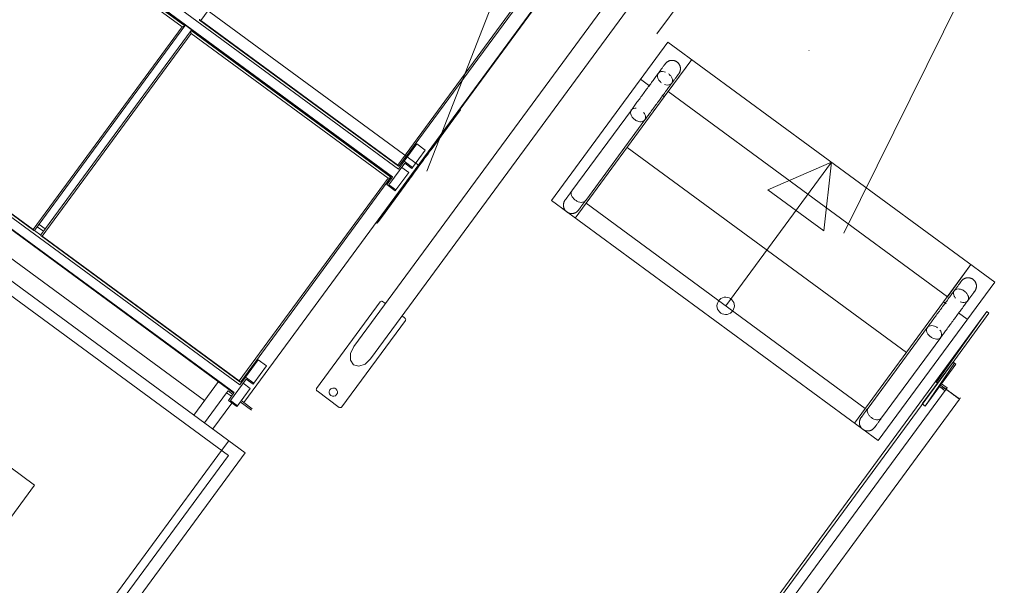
# Model space of a CAD drawing. Header units: metres. Extents: x 135583 to 135939, y 457896 to 458258.
# Tile 345 of 599: x 135800.24 to 135803.08, y 457928.42 to 457930.05. Entities that reach past the tile are written whole.
import ezdxf

# ---------------------------------------------------------------- set-up
doc = ezdxf.new("R2010")
doc.units = ezdxf.units.M
doc.linetypes.add('Hidden', pattern=[4, 2, -2])
doc.layers.add('NIEUWE INSTALLATIE', color=250, linetype='Continuous', lineweight=0)

msp = doc.modelspace()

# ---------------------------------------------------------------- linework, layer by layer
at = {"layer": 'NIEUWE INSTALLATIE', "linetype": 'Hidden'}
for p, q in [((135802.0802, 457930.0123), (135803.5603, 457932.027)), ((135802.0802, 457930.0123), (135803.5603, 457932.027)), ((135803.5061, 457931.2295), (135801.4097, 457926.9884)), ((135803.5061, 457931.2295), (135801.4097, 457926.9884)), ((135801.4165, 457929.6157), (135801.8377, 457930.6956)), ((135801.4165, 457929.6157), (135801.8377, 457930.6956)), ((135800.1506, 457930.5458), (135801.3923, 457929.6335)), ((135800.1506, 457930.5458), (135801.3923, 457929.6335)), ((135802.1124, 457929.9886), (135801.7761, 457929.5309)), ((135803.0553, 457929.2959), (135802.1124, 457929.9886)), ((135799.5543, 457929.7428), (135800.8438, 457928.7955)), ((135801.7761, 457929.5309), (135802.719, 457928.8381)), ((135802.719, 457928.8381), (135803.0553, 457929.2959)), ((135799.6399, 457929.1836), (135800.2846, 457928.71)), ((135800.8244, 457928.8097), (135800.8451, 457928.8379)), ((135800.8244, 457928.8097), (135800.8451, 457928.8379)), ((135799.8769, 457927.52), (135800.8244, 457928.8097)), ((135799.8769, 457927.52), (135800.8244, 457928.8097)), ((135799.8964, 457927.5061), (135800.8438, 457928.7955)), ((135800.2846, 457928.71), (135799.8109, 457928.0653))]:
    msp.add_line(p, q, dxfattribs=at)
at = {"layer": 'NIEUWE INSTALLATIE'}
for p, q in [((135800.8887, 457928.9479), (135802.3381, 457930.9207)), ((135801.1941, 457930.6366), (135800.7641, 457930.0514)), ((135800.1577, 457930.4864), (135801.3343, 457929.622)), ((135800.1405, 457930.463), (135801.3171, 457929.5985)), ((135800.1413, 457930.4641), (135801.3179, 457929.5997)), ((135800.1416, 457930.4505), (135800.7101, 457930.0328)), ((135800.7183, 457930.0355), (135800.1417, 457930.4592)), ((135802.1068, 457930.336), (135801.2058, 457929.1095)), ((135801.2544, 457929.0738), (135802.1554, 457930.3003)), ((135801.8708, 457930.2829), (135801.4991, 457929.777)), ((135801.3327, 457929.6337), (135801.7626, 457930.2189)), ((135801.3371, 457929.6312), (135801.7708, 457930.2216)), ((135800.7608, 457930.0523), (135801.3346, 457929.6308)), ((135800.7641, 457930.0514), (135801.3327, 457929.6337)), ((135800.7101, 457930.0328), (135800.2802, 457929.4476)), ((135800.2846, 457929.4451), (135800.7183, 457930.0355)), ((135800.7365, 457930.0222), (135800.3027, 457929.4318)), ((135800.7363, 457930.0136), (135800.3064, 457929.4284)), ((135801.3049, 457929.5959), (135800.7363, 457930.0136)), ((135801.3131, 457929.5986), (135800.7365, 457930.0222)), ((135802.5192, 457929.9642), (135802.5195, 457929.9639)), ((135802.1809, 457929.9383), (135802.1019, 457929.8308)), ((135802.1809, 457929.9383), (135802.1128, 457929.8456)), ((135802.06, 457929.8616), (135802.0334, 457929.8811)), ((135799.7, 457929.8634), (135800.8766, 457928.9989)), ((135799.7084, 457929.8663), (135800.2821, 457929.4448)), ((135800.2802, 457929.4476), (135799.7117, 457929.8653)), ((135802.1128, 457929.8456), (135802.9187, 457929.2535)), ((135799.6828, 457929.8399), (135800.8594, 457928.9755)), ((135799.6836, 457929.8411), (135800.8602, 457928.9767)), ((135802.1019, 457929.8308), (135801.8446, 457929.4805)), ((135802.1019, 457929.8308), (135802.0956, 457929.8355)), ((135800.8927, 457928.803), (135799.5469, 457929.7917)), ((135801.5132, 457929.7928), (135801.4941, 457929.7669)), ((135801.5132, 457929.7928), (135801.5108, 457929.7946)), ((135802.0067, 457929.7925), (135801.8353, 457929.5593)), ((135802.0069, 457929.7929), (135802.0067, 457929.7926)), ((135801.4941, 457929.7669), (135801.4288, 457929.678)), ((135801.4941, 457929.7669), (135801.4917, 457929.7687)), ((135801.5007, 457929.7758), (135801.4983, 457929.7776)), ((135801.8749, 457929.5316), (135802.0456, 457929.7639)), ((135799.6873, 457929.7531), (135800.7752, 457928.9538)), ((135800.7753, 457928.954), (135799.6874, 457929.7533)), ((135801.3876, 457929.6945), (135801.3508, 457929.6445)), ((135801.4272, 457929.6792), (135801.3555, 457929.5816)), ((135801.375, 457929.6267), (135801.4118, 457929.6767)), ((135801.4118, 457929.6767), (135801.3876, 457929.6945)), ((135801.4288, 457929.678), (135801.4264, 457929.6798)), ((135801.9944, 457929.6844), (135802.8003, 457929.0924)), ((135801.3343, 457929.622), (135801.3508, 457929.6445)), ((135801.3498, 457929.6486), (135801.3525, 457929.6467)), ((135801.3508, 457929.6445), (135801.375, 457929.6267)), ((135801.3578, 457929.6539), (135801.3552, 457929.6559)), ((135801.3592, 457929.6558), (135801.3565, 457929.6577)), ((135801.353, 457929.6389), (135801.3073, 457929.5768)), ((135801.3642, 457929.612), (135801.344, 457929.6268)), ((135801.3731, 457929.6241), (135801.353, 457929.6389)), ((135801.375, 457929.6267), (135801.3731, 457929.6241)), ((135802.2789, 457929.2272), (135802.5839, 457929.6422)), ((135802.5839, 457929.6422), (135802.4007, 457929.5619)), ((135802.5839, 457929.6422), (135802.5619, 457929.4435)), ((135800.875, 457929.0107), (135801.3049, 457929.5959)), ((135800.8793, 457929.0082), (135801.3131, 457929.5986)), ((135801.3014, 457929.5771), (135801.3174, 457929.599)), ((135801.3275, 457929.562), (135801.3642, 457929.612)), ((135801.3538, 457929.5758), (135801.2853, 457929.4826)), ((135801.3255, 457929.5594), (135801.3014, 457929.5771)), ((135801.3073, 457929.5768), (135801.3275, 457929.562)), ((135801.3275, 457929.562), (135801.3255, 457929.5594)), ((135801.3538, 457929.5758), (135801.3513, 457929.5776)), ((135801.3571, 457929.5804), (135801.3547, 457929.5822)), ((135802.5619, 457929.4435), (135802.4007, 457929.5619)), ((135801.876, 457929.5232), (135802.6819, 457928.9312)), ((135801.2853, 457929.4826), (135801.2828, 457929.4844)), ((135800.3025, 457929.4312), (135800.2841, 457929.4447)), ((135800.2924, 457929.4557), (135800.3105, 457929.4424)), ((135800.2974, 457929.4625), (135800.3155, 457929.4492)), ((135801.2704, 457929.4674), (135801.2728, 457929.4656)), ((135800.3031, 457929.4293), (135800.8768, 457929.0078)), ((135800.3064, 457929.4284), (135800.875, 457929.0107)), ((135802.9078, 457929.2387), (135802.9868, 457929.3462)), ((135802.9187, 457929.2535), (135802.9868, 457929.3462)), ((135801.0985, 457928.9885), (135801.282, 457929.2383)), ((135801.289, 457929.2394), (135801.297, 457929.2336)), ((135802.6505, 457928.8885), (135802.9078, 457929.2387)), ((135802.9078, 457929.2387), (135802.9155, 457929.2331)), ((135801.3455, 457929.1979), (135801.3535, 457929.192)), ((135802.8843, 457929.009), (135803.0323, 457929.2105)), ((135803.0323, 457929.2105), (135802.8872, 457929.0069)), ((135802.8907, 457929.0043), (135803.0387, 457929.2058)), ((135803.0388, 457929.2058), (135802.8907, 457929.0043)), ((135802.951, 457929.207), (135802.9763, 457929.1884)), ((135803.0387, 457929.2058), (135803.0323, 457929.2105)), ((135803.0323, 457929.2105), (135803.0388, 457929.2058)), ((135799.6399, 457929.1836), (135800.2846, 457928.71)), ((135800.2846, 457928.71), (135799.6399, 457929.1836)), ((135801.3546, 457929.1851), (135801.171, 457928.9352)), ((135802.8612, 457929.1654), (135802.6899, 457928.9322)), ((135802.7288, 457928.9036), (135802.8994, 457929.1358)), ((135802.8995, 457929.1359), (135802.8998, 457929.1363)), ((135800.9299, 457929.0715), (135800.8931, 457929.0215)), ((135800.9173, 457929.0037), (135800.954, 457929.0537)), ((135800.954, 457929.0537), (135800.9299, 457929.0715)), ((135802.9339, 457929.063), (135802.8463, 457928.9439)), ((135802.8544, 457928.9379), (135802.9394, 457929.0616)), ((135802.9432, 457929.0588), (135802.8544, 457928.9379)), ((135802.9394, 457929.0616), (135802.9339, 457929.063)), ((135802.9351, 457929.0647), (135802.9432, 457929.0588)), ((135800.8766, 457928.9989), (135800.8931, 457929.0215)), ((135800.8921, 457929.0256), (135800.8947, 457929.0237)), ((135800.8931, 457929.0215), (135800.9173, 457929.0037)), ((135800.9001, 457929.0309), (135800.8975, 457929.0328)), ((135800.9014, 457929.0328), (135800.8988, 457929.0347)), ((135802.8843, 457929.009), (135800.3384, 457925.5437)), ((135800.3448, 457925.539), (135802.8907, 457929.0043)), ((135800.8154, 457929.0085), (135800.7444, 457928.9119)), ((135800.8953, 457929.0159), (135800.8496, 457928.9538)), ((135800.9065, 457928.989), (135800.8863, 457929.0038)), ((135800.9154, 457929.0011), (135800.8953, 457929.0159)), ((135800.9173, 457929.0037), (135800.9154, 457929.0011)), ((135802.8843, 457929.009), (135802.8907, 457929.0043)), ((135802.8907, 457929.0043), (135802.8843, 457929.009)), ((135802.8872, 457929.0069), (135802.8907, 457929.0043)), ((135802.8907, 457929.0043), (135802.8907, 457929.0043)), ((135802.8958, 457928.9943), (135802.9018, 457929.0024)), ((135802.9122, 457928.9823), (135802.8958, 457928.9943)), ((135802.8988, 457928.9984), (135802.8972, 457928.9938)), ((135802.8972, 457928.9938), (135802.9122, 457928.9876)), ((135802.9149, 457928.9865), (135802.8988, 457928.9984)), ((135802.9018, 457929.0024), (135802.9183, 457928.9903)), ((135802.9149, 457928.9865), (135800.369, 457925.5212)), ((135800.8387, 457928.9761), (135800.775, 457928.8894)), ((135800.8428, 457928.9816), (135800.8387, 457928.9761)), ((135800.8524, 457928.966), (135800.8387, 457928.9761)), ((135800.8565, 457928.9716), (135800.8428, 457928.9816)), ((135800.8437, 457928.9541), (135800.8597, 457928.976)), ((135800.8697, 457928.939), (135800.9065, 457928.989)), ((135801.164, 457928.9342), (135801.0996, 457928.9815)), ((135802.9122, 457928.9876), (135802.9149, 457928.9865)), ((135802.9149, 457928.9865), (135802.9156, 457928.986)), ((135802.9294, 457928.9759), (135802.9539, 457928.9579)), ((135802.9344, 457928.9722), (135802.9394, 457928.9685)), ((135800.408, 457925.4926), (135802.9539, 457928.9579)), ((135800.7992, 457928.8717), (135800.8541, 457928.9464)), ((135800.8678, 457928.9364), (135800.8437, 457928.9541)), ((135800.8496, 457928.9538), (135800.8697, 457928.939)), ((135800.8697, 457928.939), (135800.8678, 457928.9364)), ((135800.9102, 457928.9264), (135800.8779, 457928.9501)), ((135800.8887, 457928.9479), (135800.8806, 457928.9538)), ((135800.9129, 457928.9301), (135800.8887, 457928.9479)), ((135802.8463, 457928.9439), (135802.8544, 457928.9379)), ((135802.8544, 457928.9379), (135802.8463, 457928.9439)), ((135799.9039, 457927.4572), (135800.8927, 457928.803)), ((135800.2846, 457928.71), (135799.8109, 457928.0653)), ((135799.8109, 457928.0653), (135800.2846, 457928.71))]:
    msp.add_line(p, q, dxfattribs=at)
at = {"layer": 'NIEUWE INSTALLATIE', "flags": 128}
for points in [[(135802.1047, 457929.926), (135802.1053, 457929.9268), (135802.1059, 457929.9275), (135802.1066, 457929.9282), (135802.1072, 457929.9289), (135802.1079, 457929.9296), (135802.1087, 457929.9302), (135802.1094, 457929.9308), (135802.1102, 457929.9314), (135802.111, 457929.932), (135802.1118, 457929.9325), (135802.1127, 457929.9329), (135802.1135, 457929.9334), (135802.1144, 457929.9338), (135802.1153, 457929.9342), (135802.1162, 457929.9345), (135802.1171, 457929.9348), (135802.118, 457929.9351), (135802.119, 457929.9353), (135802.1199, 457929.9355), (135802.1209, 457929.9356), (135802.1218, 457929.9358), (135802.1228, 457929.9358), (135802.1238, 457929.9359), (135802.1247, 457929.9359), (135802.1257, 457929.9358), (135802.1267, 457929.9357), (135802.1276, 457929.9356), (135802.1286, 457929.9355), (135802.1295, 457929.9353), (135802.1305, 457929.935), (135802.1314, 457929.9348), (135802.1323, 457929.9345), (135802.1332, 457929.9341), (135802.1341, 457929.9337), (135802.135, 457929.9333), (135802.1358, 457929.9329), (135802.1367, 457929.9324), (135802.1375, 457929.9319), (135802.1383, 457929.9313), (135802.1385, 457929.9312)], [(135802.1385, 457929.9312), (135802.1392, 457929.9306), (135802.14, 457929.93), (135802.1407, 457929.9293), (135802.1414, 457929.9287), (135802.1421, 457929.928), (135802.1427, 457929.9272), (135802.1433, 457929.9265), (135802.1439, 457929.9257), (135802.1444, 457929.9249), (135802.1449, 457929.9241), (135802.1454, 457929.9232), (135802.1458, 457929.9224), (135802.1463, 457929.9215), (135802.1466, 457929.9206), (135802.147, 457929.9197), (135802.1473, 457929.9188), (135802.1475, 457929.9179), (135802.1478, 457929.9169), (135802.148, 457929.916), (135802.1481, 457929.915), (135802.1482, 457929.9141), (135802.1483, 457929.9131), (135802.1483, 457929.9121), (135802.1483, 457929.9112), (135802.1483, 457929.9102), (135802.1482, 457929.9092), (135802.1481, 457929.9083), (135802.1479, 457929.9073), (135802.1477, 457929.9064), (135802.1475, 457929.9054), (135802.1472, 457929.9045), (135802.1469, 457929.9036), (135802.1466, 457929.9027), (135802.1462, 457929.9018), (135802.1458, 457929.9009), (135802.1453, 457929.9001), (135802.1449, 457929.8992), (135802.1443, 457929.8984), (135802.1438, 457929.8976), (135802.1436, 457929.8974)], [(135802.1047, 457929.926), (135802.1047, 457929.926), (135802.1045, 457929.9258), (135802.1043, 457929.9254), (135802.104, 457929.925), (135802.1035, 457929.9244), (135802.103, 457929.9237), (135802.1024, 457929.9229), (135802.1017, 457929.9219), (135802.1009, 457929.9208), (135802.1, 457929.9197), (135802.0991, 457929.9183), (135802.098, 457929.9169), (135802.0969, 457929.9154), (135802.0957, 457929.9137), (135802.0944, 457929.9119), (135802.093, 457929.9101), (135802.0915, 457929.9081), (135802.09, 457929.906), (135802.0884, 457929.9038), (135802.0868, 457929.9016), (135802.085, 457929.8992), (135802.0832, 457929.8968), (135802.0814, 457929.8942), (135802.0795, 457929.8916), (135802.0775, 457929.889), (135802.0755, 457929.8862), (135802.0734, 457929.8834), (135802.0713, 457929.8805), (135802.0692, 457929.8776), (135802.067, 457929.8746), (135802.0647, 457929.8716), (135802.0625, 457929.8685), (135802.0602, 457929.8654), (135802.0579, 457929.8623), (135802.0556, 457929.8591), (135802.0532, 457929.8559), (135802.0509, 457929.8527), (135802.0485, 457929.8495), (135802.0461, 457929.8463), (135802.0438, 457929.8431), (135802.0414, 457929.8399), (135802.0391, 457929.8366), (135802.0367, 457929.8334), (135802.0344, 457929.8303), (135802.0321, 457929.8271), (135802.0298, 457929.824), (135802.0275, 457929.8209), (135802.0253, 457929.8179), (135802.023, 457929.8148), (135802.0209, 457929.8119), (135802.0187, 457929.809), (135802.0166, 457929.8061), (135802.0146, 457929.8034), (135802.0126, 457929.8006), (135802.0107, 457929.798), (135802.0088, 457929.7954), (135802.007, 457929.7929), (135802.0067, 457929.7925)], [(135802.1009, 457929.9209), (135802.1014, 457929.9215), (135802.1022, 457929.9225), (135802.1028, 457929.9234), (135802.1034, 457929.9242), (135802.1038, 457929.9248), (135802.1042, 457929.9253), (135802.1044, 457929.9257), (135802.1046, 457929.9259), (135802.1047, 457929.926)], [(135802.0456, 457929.7639), (135802.0474, 457929.7664), (135802.0493, 457929.769), (135802.0512, 457929.7716), (135802.0532, 457929.7743), (135802.0552, 457929.7771), (135802.0573, 457929.7799), (135802.0594, 457929.7828), (135802.0616, 457929.7858), (135802.0638, 457929.7888), (135802.066, 457929.7918), (135802.0683, 457929.7949), (135802.0706, 457929.798), (135802.0729, 457929.8012), (135802.0753, 457929.8043), (135802.0776, 457929.8075), (135802.08, 457929.8107), (135802.0823, 457929.8139), (135802.0847, 457929.8172), (135802.0871, 457929.8204), (135802.0894, 457929.8236), (135802.0918, 457929.8268), (135802.0941, 457929.83), (135802.0964, 457929.8332), (135802.0988, 457929.8363), (135802.101, 457929.8394), (135802.1033, 457929.8425), (135802.1055, 457929.8455), (135802.1077, 457929.8485), (135802.1099, 457929.8515), (135802.112, 457929.8543), (135802.1141, 457929.8572), (135802.1161, 457929.8599), (135802.1181, 457929.8626), (135802.12, 457929.8652), (135802.1219, 457929.8678), (135802.1237, 457929.8702), (135802.1254, 457929.8726), (135802.1271, 457929.8749), (135802.1287, 457929.8771), (135802.1302, 457929.8792), (135802.1317, 457929.8812), (135802.1331, 457929.883), (135802.1344, 457929.8848), (135802.1356, 457929.8865), (135802.1368, 457929.8881), (135802.1378, 457929.8895), (135802.1388, 457929.8908), (135802.1397, 457929.8921), (135802.1405, 457929.8932), (135802.1412, 457929.8941), (135802.1419, 457929.895), (135802.1424, 457929.8957), (135802.1428, 457929.8963), (135802.1432, 457929.8968), (135802.1434, 457929.8971), (135802.1436, 457929.8973), (135802.1436, 457929.8974)], [(135802.1436, 457929.8974), (135802.1436, 457929.8974), (135802.1435, 457929.8972), (135802.1432, 457929.8968), (135802.1429, 457929.8964), (135802.1425, 457929.8958), (135802.1419, 457929.8951), (135802.1413, 457929.8943), (135802.1406, 457929.8933), (135802.1398, 457929.8923), (135802.1397, 457929.8921)], [(135801.8352, 457929.5592), (135801.8339, 457929.5574), (135801.8322, 457929.5551), (135801.8306, 457929.5529), (135801.829, 457929.5508), (135801.8275, 457929.5487), (135801.8261, 457929.5468), (135801.8248, 457929.545), (135801.8236, 457929.5433), (135801.8224, 457929.5417), (135801.8213, 457929.5403), (135801.8203, 457929.5389), (135801.8194, 457929.5377), (135801.8186, 457929.5365), (135801.8178, 457929.5355), (135801.8172, 457929.5347), (135801.8166, 457929.5339), (135801.8162, 457929.5333), (135801.8158, 457929.5328), (135801.8156, 457929.5324), (135801.8154, 457929.5322), (135801.8153, 457929.5321)], [(135801.8193, 457929.4992), (135801.8189, 457929.4995), (135801.8182, 457929.5001), (135801.8175, 457929.5008), (135801.8169, 457929.5015), (135801.8162, 457929.5023), (135801.8156, 457929.503), (135801.8151, 457929.5038), (135801.8145, 457929.5046), (135801.814, 457929.5054), (135801.8135, 457929.5062), (135801.8131, 457929.5071), (135801.8127, 457929.508), (135801.8123, 457929.5089), (135801.812, 457929.5098), (135801.8117, 457929.5107), (135801.8114, 457929.5116), (135801.8112, 457929.5126), (135801.811, 457929.5135), (135801.8108, 457929.5145), (135801.8107, 457929.5154), (135801.8106, 457929.5164), (135801.8106, 457929.5173), (135801.8106, 457929.5183), (135801.8106, 457929.5193), (135801.8107, 457929.5202), (135801.8108, 457929.5212), (135801.811, 457929.5221), (135801.8112, 457929.5231), (135801.8114, 457929.524), (135801.8117, 457929.525), (135801.812, 457929.5259), (135801.8123, 457929.5268), (135801.8127, 457929.5277), (135801.8131, 457929.5285), (135801.8136, 457929.5294), (135801.8141, 457929.5302), (135801.8146, 457929.5311), (135801.8151, 457929.5318), (135801.8153, 457929.5321)], [(135801.8153, 457929.5321), (135801.8153, 457929.5321), (135801.8155, 457929.5323), (135801.8157, 457929.5326), (135801.816, 457929.5331), (135801.8165, 457929.5337), (135801.817, 457929.5344), (135801.8176, 457929.5352), (135801.8183, 457929.5361), (135801.8191, 457929.5372), (135801.8194, 457929.5376)], [(135801.8542, 457929.5035), (135801.8543, 457929.5035), (135801.8544, 457929.5037), (135801.8546, 457929.504), (135801.855, 457929.5045), (135801.8554, 457929.5051), (135801.8559, 457929.5058), (135801.8565, 457929.5066), (135801.8572, 457929.5076), (135801.858, 457929.5086), (135801.8589, 457929.5098), (135801.8598, 457929.5111), (135801.8609, 457929.5126), (135801.862, 457929.5141), (135801.8633, 457929.5158), (135801.8645, 457929.5175), (135801.8659, 457929.5194), (135801.8674, 457929.5214), (135801.8689, 457929.5235), (135801.8705, 457929.5256), (135801.8722, 457929.5279), (135801.8739, 457929.5303), (135801.8746, 457929.5312)], [(135801.8542, 457929.5035), (135801.8536, 457929.5027), (135801.853, 457929.502), (135801.8524, 457929.5012), (135801.8517, 457929.5005), (135801.851, 457929.4999), (135801.8503, 457929.4992), (135801.8495, 457929.4986), (135801.8487, 457929.4981), (135801.8479, 457929.4975), (135801.8471, 457929.497), (135801.8463, 457929.4965), (135801.8454, 457929.4961), (135801.8445, 457929.4957), (135801.8436, 457929.4953), (135801.8427, 457929.495), (135801.8418, 457929.4947), (135801.8409, 457929.4944), (135801.8399, 457929.4942), (135801.839, 457929.494), (135801.838, 457929.4938), (135801.8371, 457929.4937), (135801.8361, 457929.4936), (135801.8352, 457929.4936), (135801.8342, 457929.4936), (135801.8332, 457929.4937), (135801.8323, 457929.4937), (135801.8313, 457929.4939), (135801.8304, 457929.494), (135801.8294, 457929.4942), (135801.8285, 457929.4944), (135801.8275, 457929.4947), (135801.8266, 457929.495), (135801.8257, 457929.4954), (135801.8248, 457929.4957), (135801.824, 457929.4961), (135801.8231, 457929.4966), (135801.8223, 457929.4971), (135801.8217, 457929.4975)], [(135801.858, 457929.5086), (135801.8573, 457929.5077), (135801.8566, 457929.5067), (135801.856, 457929.5059), (135801.8555, 457929.5052), (135801.855, 457929.5046), (135801.8547, 457929.5041), (135801.8544, 457929.5038), (135801.8543, 457929.5035), (135801.8542, 457929.5035)], [(135802.959, 457929.2984), (135802.9595, 457929.2992), (135802.9602, 457929.2999), (135802.9608, 457929.3006), (135802.9615, 457929.3013), (135802.9622, 457929.302), (135802.9629, 457929.3026), (135802.9637, 457929.3032), (135802.9644, 457929.3038), (135802.9652, 457929.3044), (135802.9661, 457929.3049), (135802.9669, 457929.3053), (135802.9678, 457929.3058), (135802.9686, 457929.3062), (135802.9695, 457929.3066), (135802.9704, 457929.3069), (135802.9713, 457929.3072), (135802.9723, 457929.3075), (135802.9732, 457929.3077), (135802.9742, 457929.3079), (135802.9751, 457929.308), (135802.9761, 457929.3082), (135802.977, 457929.3082), (135802.978, 457929.3083), (135802.979, 457929.3083), (135802.9799, 457929.3082), (135802.9809, 457929.3081), (135802.9819, 457929.308), (135802.9828, 457929.3079), (135802.9838, 457929.3077), (135802.9847, 457929.3074), (135802.9856, 457929.3072), (135802.9865, 457929.3069), (135802.9874, 457929.3065), (135802.9883, 457929.3061), (135802.9892, 457929.3057), (135802.9901, 457929.3053), (135802.9909, 457929.3048), (135802.9917, 457929.3043), (135802.9925, 457929.3037), (135802.9927, 457929.3036)], [(135802.9927, 457929.3036), (135802.9935, 457929.303), (135802.9942, 457929.3024), (135802.9949, 457929.3017), (135802.9956, 457929.3011), (135802.9963, 457929.3004), (135802.9969, 457929.2996), (135802.9975, 457929.2989), (135802.9981, 457929.2981), (135802.9987, 457929.2973), (135802.9992, 457929.2965), (135802.9996, 457929.2956), (135803.0001, 457929.2948), (135803.0005, 457929.2939), (135803.0009, 457929.293), (135803.0012, 457929.2921), (135803.0015, 457929.2912), (135803.0018, 457929.2903), (135803.002, 457929.2893), (135803.0022, 457929.2884), (135803.0023, 457929.2874), (135803.0025, 457929.2865), (135803.0025, 457929.2855), (135803.0026, 457929.2845), (135803.0026, 457929.2836), (135803.0025, 457929.2826), (135803.0024, 457929.2816), (135803.0023, 457929.2807), (135803.0022, 457929.2797), (135803.002, 457929.2788), (135803.0017, 457929.2778), (135803.0015, 457929.2769), (135803.0012, 457929.276), (135803.0008, 457929.2751), (135803.0004, 457929.2742), (135803, 457929.2733), (135802.9996, 457929.2725), (135802.9991, 457929.2716), (135802.9986, 457929.2708), (135802.998, 457929.27), (135802.9979, 457929.2698)], [(135802.959, 457929.2984), (135802.9589, 457929.2984), (135802.9588, 457929.2982), (135802.9585, 457929.2978), (135802.9582, 457929.2974), (135802.9578, 457929.2968), (135802.9573, 457929.2961), (135802.9567, 457929.2953), (135802.956, 457929.2943), (135802.9552, 457929.2933), (135802.9543, 457929.2921), (135802.9533, 457929.2907), (135802.9523, 457929.2893), (135802.9511, 457929.2878), (135802.9499, 457929.2861), (135802.9486, 457929.2843), (135802.9472, 457929.2825), (135802.9458, 457929.2805), (135802.9443, 457929.2784), (135802.9427, 457929.2762), (135802.941, 457929.274), (135802.9393, 457929.2716), (135802.9375, 457929.2692), (135802.9356, 457929.2667), (135802.9337, 457929.2641), (135802.9317, 457929.2614), (135802.9297, 457929.2586), (135802.9277, 457929.2558), (135802.9255, 457929.2529), (135802.9234, 457929.25), (135802.9212, 457929.247), (135802.919, 457929.244), (135802.9167, 457929.2409), (135802.9144, 457929.2378), (135802.9121, 457929.2347), (135802.9098, 457929.2315), (135802.9075, 457929.2283), (135802.9051, 457929.2251), (135802.9028, 457929.2219), (135802.9004, 457929.2187), (135802.898, 457929.2155), (135802.8957, 457929.2123), (135802.8933, 457929.209), (135802.8909, 457929.2059), (135802.8886, 457929.2027), (135802.8863, 457929.1995), (135802.884, 457929.1964), (135802.8817, 457929.1933), (135802.8795, 457929.1903), (135802.8773, 457929.1873), (135802.8751, 457929.1843), (135802.873, 457929.1814), (135802.8709, 457929.1785), (135802.8688, 457929.1758), (135802.8668, 457929.173), (135802.8649, 457929.1704), (135802.863, 457929.1678), (135802.8613, 457929.1654)], [(135802.9552, 457929.2933), (135802.9557, 457929.2939), (135802.9564, 457929.2949), (135802.957, 457929.2958), (135802.9576, 457929.2966), (135802.9581, 457929.2972), (135802.9584, 457929.2977), (135802.9587, 457929.2981), (135802.9589, 457929.2983), (135802.959, 457929.2984)], [(135802.8998, 457929.1364), (135802.9016, 457929.1388), (135802.9035, 457929.1414), (135802.9055, 457929.144), (135802.9074, 457929.1467), (135802.9095, 457929.1495), (135802.9116, 457929.1523), (135802.9137, 457929.1552), (135802.9159, 457929.1582), (135802.9181, 457929.1612), (135802.9203, 457929.1642), (135802.9226, 457929.1673), (135802.9248, 457929.1704), (135802.9272, 457929.1736), (135802.9295, 457929.1767), (135802.9318, 457929.1799), (135802.9342, 457929.1831), (135802.9366, 457929.1864), (135802.9389, 457929.1896), (135802.9413, 457929.1928), (135802.9437, 457929.196), (135802.946, 457929.1992), (135802.9484, 457929.2024), (135802.9507, 457929.2056), (135802.953, 457929.2087), (135802.9553, 457929.2118), (135802.9575, 457929.2149), (135802.9598, 457929.2179), (135802.962, 457929.2209), (135802.9641, 457929.2239), (135802.9662, 457929.2268), (135802.9683, 457929.2296), (135802.9703, 457929.2323), (135802.9723, 457929.235), (135802.9742, 457929.2376), (135802.9761, 457929.2402), (135802.9779, 457929.2426), (135802.9796, 457929.245), (135802.9813, 457929.2473), (135802.9829, 457929.2495), (135802.9845, 457929.2516), (135802.9859, 457929.2536), (135802.9873, 457929.2554), (135802.9886, 457929.2572), (135802.9899, 457929.2589), (135802.991, 457929.2605), (135802.9921, 457929.2619), (135802.9931, 457929.2633), (135802.9939, 457929.2645), (135802.9948, 457929.2656), (135802.9955, 457929.2665), (135802.9961, 457929.2674), (135802.9966, 457929.2681), (135802.9971, 457929.2687), (135802.9974, 457929.2692), (135802.9977, 457929.2695), (135802.9978, 457929.2697), (135802.9979, 457929.2698)], [(135802.9979, 457929.2698), (135802.9978, 457929.2698), (135802.9977, 457929.2696), (135802.9975, 457929.2692), (135802.9971, 457929.2688), (135802.9967, 457929.2682), (135802.9962, 457929.2675), (135802.9956, 457929.2667), (135802.9949, 457929.2657), (135802.9941, 457929.2647), (135802.994, 457929.2645)], [(135801.2048, 457929.0573), (135801.1961, 457929.0708), (135801.1964, 457929.0899), (135801.2058, 457929.1095)], [(135801.2544, 457929.0738), (135801.2385, 457929.059), (135801.2204, 457929.0529), (135801.2048, 457929.0573)], [(135802.6735, 457928.8716), (135802.6732, 457928.8719), (135802.6725, 457928.8726), (135802.6718, 457928.8732), (135802.6711, 457928.8739), (135802.6705, 457928.8747), (135802.6699, 457928.8754), (135802.6693, 457928.8762), (135802.6687, 457928.877), (135802.6682, 457928.8778), (135802.6678, 457928.8786), (135802.6673, 457928.8795), (135802.6669, 457928.8804), (135802.6665, 457928.8813), (135802.6662, 457928.8822), (135802.6659, 457928.8831), (135802.6656, 457928.884), (135802.6654, 457928.885), (135802.6652, 457928.8859), (135802.6651, 457928.8869), (135802.665, 457928.8878), (135802.6649, 457928.8888), (135802.6648, 457928.8898), (135802.6648, 457928.8907), (135802.6649, 457928.8917), (135802.665, 457928.8926), (135802.6651, 457928.8936), (135802.6652, 457928.8946), (135802.6654, 457928.8955), (135802.6657, 457928.8964), (135802.6659, 457928.8974), (135802.6662, 457928.8983), (135802.6666, 457928.8992), (135802.667, 457928.9001), (135802.6674, 457928.9009), (135802.6678, 457928.9018), (135802.6683, 457928.9026), (135802.6688, 457928.9035), (135802.6694, 457928.9043), (135802.6695, 457928.9045)], [(135802.6899, 457928.9322), (135802.6881, 457928.9298), (135802.6864, 457928.9275), (135802.6848, 457928.9253), (135802.6833, 457928.9232), (135802.6818, 457928.9211), (135802.6804, 457928.9192), (135802.679, 457928.9174), (135802.6778, 457928.9157), (135802.6766, 457928.9141), (135802.6755, 457928.9127), (135802.6746, 457928.9113), (135802.6736, 457928.9101), (135802.6728, 457928.9089), (135802.6721, 457928.9079), (135802.6714, 457928.9071), (135802.6709, 457928.9063), (135802.6704, 457928.9057), (135802.6701, 457928.9052), (135802.6698, 457928.9048), (135802.6696, 457928.9046), (135802.6695, 457928.9045)], [(135802.6695, 457928.9045), (135802.6696, 457928.9045), (135802.6697, 457928.9047), (135802.6699, 457928.905), (135802.6703, 457928.9055), (135802.6707, 457928.9061), (135802.6712, 457928.9068), (135802.6718, 457928.9076), (135802.6725, 457928.9086), (135802.6733, 457928.9096), (135802.6736, 457928.91)], [(135802.7084, 457928.8759), (135802.7085, 457928.8759), (135802.7086, 457928.8761), (135802.7089, 457928.8764), (135802.7092, 457928.8769), (135802.7096, 457928.8775), (135802.7101, 457928.8782), (135802.7108, 457928.879), (135802.7115, 457928.88), (135802.7122, 457928.881), (135802.7131, 457928.8822), (135802.7141, 457928.8835), (135802.7151, 457928.885), (135802.7163, 457928.8865), (135802.7175, 457928.8882), (135802.7188, 457928.8899), (135802.7202, 457928.8918), (135802.7216, 457928.8938), (135802.7231, 457928.8959), (135802.7247, 457928.898), (135802.7264, 457928.9003), (135802.7281, 457928.9027), (135802.7288, 457928.9036)], [(135802.7122, 457928.881), (135802.7116, 457928.8801), (135802.7109, 457928.8792), (135802.7102, 457928.8783), (135802.7097, 457928.8776), (135802.7093, 457928.877), (135802.7089, 457928.8765), (135802.7087, 457928.8762), (135802.7085, 457928.876), (135802.7084, 457928.8759)], [(135802.7288, 457928.9035), (135802.7284, 457928.9031), (135802.7282, 457928.9027)], [(135802.7084, 457928.8759), (135802.7079, 457928.8751), (135802.7072, 457928.8744), (135802.7066, 457928.8736), (135802.7059, 457928.8729), (135802.7052, 457928.8723), (135802.7045, 457928.8717), (135802.7037, 457928.871), (135802.703, 457928.8705), (135802.7022, 457928.8699), (135802.7013, 457928.8694), (135802.7005, 457928.8689), (135802.6996, 457928.8685), (135802.6988, 457928.8681), (135802.6979, 457928.8677), (135802.697, 457928.8674), (135802.6961, 457928.8671), (135802.6951, 457928.8668), (135802.6942, 457928.8666), (135802.6932, 457928.8664), (135802.6923, 457928.8662), (135802.6913, 457928.8661), (135802.6904, 457928.8661), (135802.6894, 457928.866), (135802.6884, 457928.866), (135802.6875, 457928.8661), (135802.6865, 457928.8661), (135802.6855, 457928.8663), (135802.6846, 457928.8664), (135802.6836, 457928.8666), (135802.6827, 457928.8668), (135802.6818, 457928.8671), (135802.6809, 457928.8674), (135802.68, 457928.8678), (135802.6791, 457928.8681), (135802.6782, 457928.8686), (135802.6773, 457928.869), (135802.6765, 457928.8695), (135802.6759, 457928.8699)]]:
    msp.add_lwpolyline(points, dxfattribs=at)
at = {"layer": 'NIEUWE INSTALLATIE'}
for centre, major_axis, ratio, start_param, end_param in [((135801.3946, 457929.6314), (0.0533, 0.0725), 0.000001, 4.058698, 6.283185), ((135801.3261, 457929.5381), (-0.0533, -0.0725), 0.000001, 5.585054, 11.336037), ((135801.2861, 457929.2354), (-0.00403, 0.00296), 1, 4.712389, 6.283185), ((135801.3505, 457929.188), (0.00119, 0.00486), 1, 4.319716, 5.890512), ((135801.1466, 457928.978), (-0.0107, -0.0055), 1, 3.605237, 6.74683), ((135801.1025, 457928.9856), (0.00071, 0.00495), 1, 1.079397, 2.650193), ((135801.1466, 457928.978), (-0.0055, 0.0107), 1, 2.034439, 5.176031), ((135802.9344, 457928.9722), (-0.0195, 0.0143), 0.000001, 5.330133, 6.283185), ((135801.167, 457928.9382), (-0.00076, 0.00494), 1, 2.356182, 3.926978)]:
    msp.add_ellipse(centre, major_axis=major_axis, ratio=ratio, start_param=start_param, end_param=end_param, dxfattribs=at)
for centre, major_axis, ratio in [((135802.2789, 457929.2272), (-0.0232, -0.0094), 1), ((135802.9344, 457928.9722), (-0.0195, 0.0143), 0.000001), ((135802.9344, 457928.9722), (-0.0195, 0.0143), 0.000001)]:
    msp.add_ellipse(centre, major_axis=major_axis, ratio=ratio, dxfattribs=at)
at = {"layer": 'NIEUWE INSTALLATIE', "extrusion": (0, 0, -1)}
for major_axis, ratio, start_param, end_param in [((-0.0082, -0.0227), 1, 2.049606, 2.067769), ((-0.0195, 0.0143), 0.000001, 4.072259, 10.205354), ((-0.0195, 0.0143), 0.000001, 4.539184, 10.467936), ((0.0195, -0.0143), 0.000001, 3.926991, 6.283185), ((-0.0195, 0.0143), 0.000001, 1.836215, 2.308761)]:
    msp.add_ellipse((135802.9344, 457928.9722), major_axis=major_axis, ratio=ratio, start_param=start_param, end_param=end_param, dxfattribs=at)
at = {"layer": 'NIEUWE INSTALLATIE'}
for points, knots in [([(135800.7641, 457930.0514), (135800.7637, 457930.0514), (135800.763, 457930.0515), (135800.7622, 457930.0517), (135800.7617, 457930.0519), (135800.7614, 457930.052), (135800.7612, 457930.0521), (135800.761, 457930.0522), (135800.7608, 457930.0524), (135800.7607, 457930.0525), (135800.7605, 457930.0526), (135800.7604, 457930.0528), (135800.7603, 457930.0529), (135800.7602, 457930.0531), (135800.7601, 457930.0532), (135800.7601, 457930.0534), (135800.76, 457930.0536), (135800.76, 457930.0538), (135800.7601, 457930.054), (135800.7601, 457930.0542), (135800.7602, 457930.0545), (135800.7604, 457930.0547), (135800.7605, 457930.0548)], [0, 0, 0, 0, 0.142857, 0.285714, 0.357143, 0.392857, 0.428571, 0.464286, 0.5, 0.535714, 0.571429, 0.607143, 0.642857, 0.678571, 0.714286, 0.75, 0.785714, 0.821429, 0.857143, 0.892857, 0.928571, 1, 1, 1, 1]), ([(135800.7183, 457930.0355), (135800.7182, 457930.0354), (135800.7181, 457930.0352), (135800.7178, 457930.0349), (135800.7175, 457930.0347), (135800.7173, 457930.0345), (135800.717, 457930.0344), (135800.7167, 457930.0342), (135800.7164, 457930.034), (135800.7161, 457930.0339), (135800.7158, 457930.0338), (135800.7155, 457930.0336), (135800.7152, 457930.0335), (135800.7148, 457930.0334), (135800.7144, 457930.0333), (135800.714, 457930.0332), (135800.7135, 457930.0331), (135800.7131, 457930.033), (135800.7124, 457930.0329), (135800.7113, 457930.0328), (135800.7105, 457930.0328), (135800.7101, 457930.0328)], [0, 0, 0, 0, 0.071429, 0.107143, 0.142857, 0.178571, 0.214286, 0.25, 0.285714, 0.321429, 0.357143, 0.392857, 0.428571, 0.464286, 0.5, 0.571429, 0.607143, 0.642857, 0.714286, 0.857143, 1, 1, 1, 1]), ([(135800.7365, 457930.0222), (135800.7364, 457930.0221), (135800.7362, 457930.0218), (135800.7361, 457930.0215), (135800.7359, 457930.0212), (135800.7358, 457930.0209), (135800.7358, 457930.0206), (135800.7357, 457930.0202), (135800.7356, 457930.0199), (135800.7356, 457930.0196), (135800.7355, 457930.0192), (135800.7355, 457930.0189), (135800.7355, 457930.0186), (135800.7355, 457930.0182), (135800.7355, 457930.0178), (135800.7355, 457930.0173), (135800.7356, 457930.0169), (135800.7356, 457930.0164), (135800.7357, 457930.0157), (135800.736, 457930.0147), (135800.7362, 457930.0139), (135800.7363, 457930.0136)], [0, 0, 0, 0, 0.071429, 0.107143, 0.142857, 0.178571, 0.214286, 0.25, 0.285714, 0.321429, 0.357143, 0.392857, 0.428571, 0.464286, 0.5, 0.571429, 0.607143, 0.642857, 0.714286, 0.857143, 1, 1, 1, 1]), ([(135802.0844, 457929.8983), (135802.0856, 457929.9), (135802.0892, 457929.9028), (135802.0968, 457929.9039), (135802.1026, 457929.9031), (135802.1054, 457929.9018)], [0.5000136, 0.5000136, 0.5000136, 0.5000136, 0.625, 0.75, 0.875, 0.875, 0.875, 0.875]), ([(135802.1136, 457929.8973), (135802.1161, 457929.8954), (135802.1207, 457929.891), (135802.125, 457929.8833), (135802.1261, 457929.8757), (135802.1246, 457929.8714), (135802.1233, 457929.8697)], [0, 0, 0, 0, 0.125, 0.25, 0.375, 0.4999864, 0.4999864, 0.4999864, 0.4999864]), ([(135802.0163, 457929.7649), (135802.0141, 457929.7666), (135802.01, 457929.7705), (135802.0057, 457929.7772), (135802.0039, 457929.7841), (135802.0048, 457929.7903), (135802.0083, 457929.795), (135802.0139, 457929.7976), (135802.0186, 457929.7979), (135802.021, 457929.7976)], [0, 0, 0, 0, 0.1111111, 0.2222222, 0.3333333, 0.4444444, 0.5555556, 0.6666667, 0.7768709, 0.7768709, 0.7768709, 0.7768709]), ([(135802.0421, 457929.7856), (135802.0437, 457929.7836), (135802.0465, 457929.7792), (135802.0483, 457929.7724), (135802.0474, 457929.7662), (135802.044, 457929.7615), (135802.0383, 457929.7588), (135802.0313, 457929.7585), (135802.0235, 457929.7605), (135802.0186, 457929.7633), (135802.0163, 457929.7649)], [0.1141263, 0.1141263, 0.1141263, 0.1141263, 0.2222222, 0.3333333, 0.4444444, 0.5555556, 0.6666667, 0.7777778, 0.8888889, 1, 1, 1, 1]), ([(135801.3371, 457929.6312), (135801.337, 457929.6311), (135801.3368, 457929.6309), (135801.3366, 457929.6307), (135801.3364, 457929.6306), (135801.3362, 457929.6305), (135801.336, 457929.6305), (135801.3358, 457929.6304), (135801.3356, 457929.6304), (135801.3355, 457929.6304), (135801.3353, 457929.6305), (135801.3351, 457929.6305), (135801.3349, 457929.6306), (135801.3347, 457929.6307), (135801.3345, 457929.6309), (135801.3343, 457929.631), (135801.3341, 457929.6313), (135801.3339, 457929.6315), (135801.3336, 457929.6319), (135801.3331, 457929.6327), (135801.3328, 457929.6333), (135801.3327, 457929.6337)], [0, 0, 0, 0, 0.071429, 0.107143, 0.142857, 0.178571, 0.214286, 0.25, 0.285714, 0.321429, 0.357143, 0.392857, 0.428571, 0.464286, 0.5, 0.571429, 0.607143, 0.642857, 0.714286, 0.857143, 1, 1, 1, 1]), ([(135801.3049, 457929.5959), (135801.3053, 457929.5958), (135801.3061, 457929.5958), (135801.3071, 457929.5959), (135801.3078, 457929.596), (135801.3083, 457929.5961), (135801.3086, 457929.5962), (135801.3089, 457929.5963), (135801.3093, 457929.5964), (135801.3096, 457929.5965), (135801.3099, 457929.5966), (135801.3102, 457929.5967), (135801.3105, 457929.5968), (135801.3109, 457929.5969), (135801.3112, 457929.5971), (135801.3115, 457929.5972), (135801.3117, 457929.5974), (135801.312, 457929.5976), (135801.3123, 457929.5978), (135801.3125, 457929.598), (135801.3128, 457929.5982), (135801.313, 457929.5984), (135801.3131, 457929.5986)], [0, 0, 0, 0, 0.142857, 0.285714, 0.357143, 0.392857, 0.428571, 0.464286, 0.5, 0.535714, 0.571429, 0.607143, 0.642857, 0.678571, 0.714286, 0.75, 0.785714, 0.821429, 0.857143, 0.892857, 0.928571, 1, 1, 1, 1]), ([(135801.8356, 457929.5598), (135801.8344, 457929.558), (135801.8328, 457929.5538), (135801.8339, 457929.5462), (135801.8382, 457929.5385), (135801.8428, 457929.534), (135801.8453, 457929.5322)], [0.5000136, 0.5000136, 0.5000136, 0.5000136, 0.625, 0.75, 0.875, 1, 1, 1, 1]), ([(135801.8453, 457929.5322), (135801.8479, 457929.5303), (135801.8535, 457929.5272), (135801.8621, 457929.5254), (135801.8697, 457929.5267), (135801.8733, 457929.5294), (135801.8746, 457929.5312)], [0, 0, 0, 0, 0.125, 0.25, 0.375, 0.4999864, 0.4999864, 0.4999864, 0.4999864]), ([(135800.2802, 457929.4476), (135800.2803, 457929.4473), (135800.2806, 457929.4466), (135800.2811, 457929.4458), (135800.2814, 457929.4454), (135800.2816, 457929.4452), (135800.2818, 457929.445), (135800.2819, 457929.4449), (135800.2821, 457929.4448), (135800.2823, 457929.4446), (135800.2825, 457929.4445), (135800.2826, 457929.4445), (135800.2828, 457929.4444), (135800.283, 457929.4444), (135800.2832, 457929.4443), (135800.2834, 457929.4443), (135800.2836, 457929.4444), (135800.2837, 457929.4444), (135800.2839, 457929.4445), (135800.2841, 457929.4446), (135800.2843, 457929.4448), (135800.2845, 457929.445), (135800.2846, 457929.4451)], [0, 0, 0, 0, 0.142857, 0.285714, 0.357143, 0.392857, 0.428571, 0.464286, 0.5, 0.535714, 0.571429, 0.607143, 0.642857, 0.678571, 0.714286, 0.75, 0.785714, 0.821429, 0.857143, 0.892857, 0.928571, 1, 1, 1, 1]), ([(135800.3064, 457929.4284), (135800.306, 457929.4284), (135800.3053, 457929.4285), (135800.3045, 457929.4287), (135800.3039, 457929.4289), (135800.3037, 457929.429), (135800.3035, 457929.4291), (135800.3033, 457929.4292), (135800.3031, 457929.4293), (135800.3029, 457929.4295), (135800.3028, 457929.4296), (135800.3027, 457929.4297), (135800.3026, 457929.4299), (135800.3025, 457929.4301), (135800.3024, 457929.4302), (135800.3023, 457929.4304), (135800.3023, 457929.4306), (135800.3023, 457929.4308), (135800.3023, 457929.431), (135800.3024, 457929.4312), (135800.3025, 457929.4315), (135800.3026, 457929.4317), (135800.3027, 457929.4318)], [0, 0, 0, 0, 0.142857, 0.285714, 0.357143, 0.392857, 0.428571, 0.464286, 0.5, 0.535714, 0.571429, 0.607143, 0.642857, 0.678571, 0.714286, 0.75, 0.785714, 0.821429, 0.857143, 0.892857, 0.928571, 1, 1, 1, 1]), ([(135802.8609, 457929.165), (135802.8596, 457929.1632), (135802.8581, 457929.159), (135802.8592, 457929.1514), (135802.8635, 457929.1437), (135802.868, 457929.1392), (135802.8706, 457929.1373)], [-0.4999864, -0.4999864, -0.4999864, -0.4999864, -0.375, -0.25, -0.125, 0, 0, 0, 0]), ([(135802.8706, 457929.1373), (135802.8731, 457929.1355), (135802.8787, 457929.1324), (135802.8874, 457929.1306), (135802.895, 457929.1319), (135802.8985, 457929.1346), (135802.8998, 457929.1364)], [-1, -1, -1, -1, -0.875, -0.75, -0.625, -0.5000136, -0.5000136, -0.5000136, -0.5000136]), ([(135800.8793, 457929.0082), (135800.8792, 457929.0081), (135800.8791, 457929.0079), (135800.8788, 457929.0077), (135800.8787, 457929.0076), (135800.8785, 457929.0075), (135800.8783, 457929.0074), (135800.8781, 457929.0074), (135800.8779, 457929.0074), (135800.8777, 457929.0074), (135800.8776, 457929.0075), (135800.8774, 457929.0075), (135800.8772, 457929.0076), (135800.877, 457929.0077), (135800.8768, 457929.0078), (135800.8766, 457929.008), (135800.8764, 457929.0082), (135800.8762, 457929.0085), (135800.8758, 457929.0089), (135800.8754, 457929.0096), (135800.8751, 457929.0103), (135800.875, 457929.0107)], [0, 0, 0, 0, 0.071429, 0.107143, 0.142857, 0.178571, 0.214286, 0.25, 0.285714, 0.321429, 0.357143, 0.392857, 0.428571, 0.464286, 0.5, 0.571429, 0.607143, 0.642857, 0.714286, 0.857143, 1, 1, 1, 1])]:
    msp.add_open_spline(points, degree=3, knots=knots, dxfattribs=at)
for points in [[(135802.0941, 457929.8708), (135802.0915, 457929.8726), (135802.087, 457929.8771), (135802.0826, 457929.8848), (135802.0815, 457929.8924), (135802.0831, 457929.8966), (135802.0844, 457929.8983)], [(135802.1233, 457929.8697), (135802.122, 457929.868), (135802.1184, 457929.8652), (135802.1109, 457929.8641), (135802.105, 457929.865), (135802.1023, 457929.8663)], [(135802.9423, 457929.2489), (135802.9405, 457929.2509), (135802.9377, 457929.2554), (135802.9359, 457929.2623), (135802.9368, 457929.2684), (135802.9402, 457929.2731), (135802.9458, 457929.2758), (135802.9529, 457929.2762), (135802.9606, 457929.2742), (135802.9656, 457929.2714), (135802.9678, 457929.2697)], [(135802.9678, 457929.2697), (135802.9701, 457929.2681), (135802.9742, 457929.2642), (135802.9785, 457929.2574), (135802.9802, 457929.2506), (135802.9794, 457929.2444), (135802.9759, 457929.2397), (135802.9703, 457929.237), (135802.9632, 457929.2367), (135802.9581, 457929.238), (135802.9556, 457929.2391)], [(135802.8901, 457929.1639), (135802.8875, 457929.1658), (135802.8819, 457929.1688), (135802.8733, 457929.1706), (135802.8657, 457929.1694), (135802.8622, 457929.1667), (135802.8609, 457929.165)], [(135802.8998, 457929.1364), (135802.9011, 457929.1381), (135802.9027, 457929.1423), (135802.9015, 457929.1498), (135802.8989, 457929.1552), (135802.8968, 457929.1574)], [(135802.9168, 457928.9887), (135802.9172, 457928.9892), (135802.9176, 457928.9896), (135802.918, 457928.99)], [(135802.9176, 457928.9896), (135802.9166, 457928.9887), (135802.9157, 457928.9876), (135802.9149, 457928.9865)], [(135802.9538, 457928.9579), (135802.9546, 457928.959), (135802.9554, 457928.9602), (135802.956, 457928.9614)], [(135802.9562, 457928.9619), (135802.956, 457928.9614), (135802.9557, 457928.9609), (135802.9554, 457928.9604)], [(135802.6996, 457928.9046), (135802.6973, 457928.9062), (135802.6932, 457928.9101), (135802.6889, 457928.9169), (135802.6872, 457928.9237), (135802.6878, 457928.9278), (135802.6885, 457928.9297)], [(135802.7268, 457928.9015), (135802.7253, 457928.9003), (135802.7216, 457928.8985), (135802.7145, 457928.8981), (135802.7068, 457928.9001), (135802.7018, 457928.9029), (135802.6996, 457928.9046)]]:
    msp.add_open_spline(points, degree=3, dxfattribs=at)

doc.saveas('drawing.dxf')
